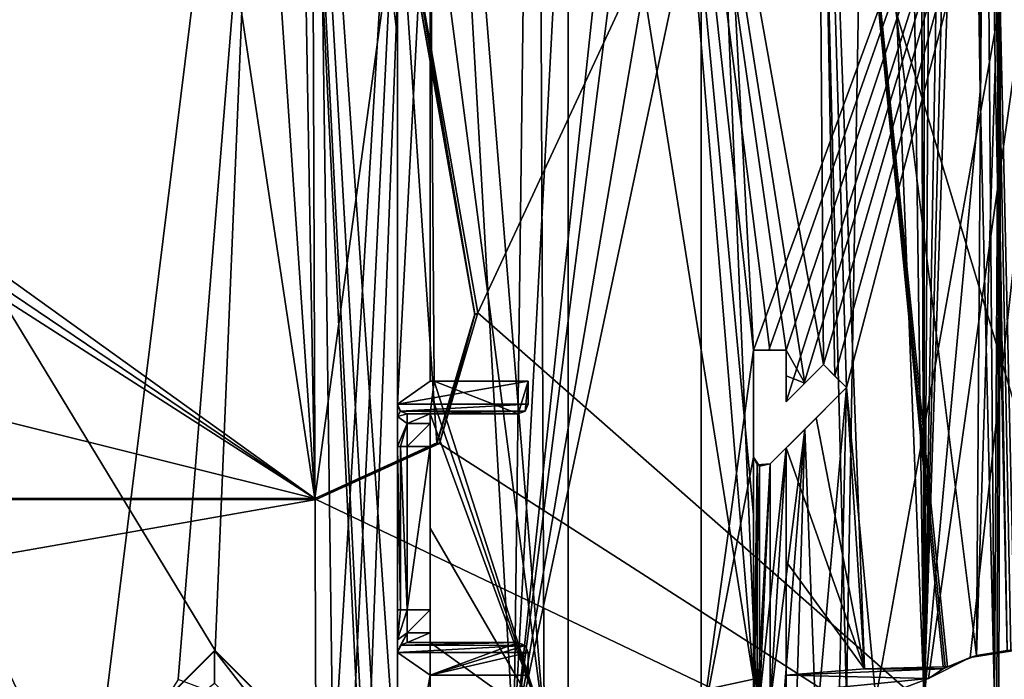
# Model space of a CAD drawing. Extents: x -250 to 250, y -430 to 356.
# Tile 507 of 656: x 192 to 222, y -417 to -397. Entities that reach past the tile are written whole.
import ezdxf

# ---------------------------------------------------------------- set-up
doc = ezdxf.new("R2010")
doc.units = 0
doc.header["$LTSCALE"] = 26.699852
for name, color, linetype in [('4406', 7, 'CONTINUOUS'), ('4411', 7, 'CONTINUOUS'), ('4413', 7, 'CONTINUOUS'), ('4426', 7, 'CONTINUOUS'), ('4433', 7, 'CONTINUOUS'), ('4440', 7, 'CONTINUOUS'), ('4480', 7, 'CONTINUOUS'), ('4503', 7, 'CONTINUOUS'), ('4504', 7, 'CONTINUOUS'), ('4519', 7, 'CONTINUOUS'), ('4524', 7, 'CONTINUOUS'), ('4533', 7, 'CONTINUOUS'), ('4534', 7, 'CONTINUOUS'), ('4540', 7, 'CONTINUOUS'), ('4542', 7, 'CONTINUOUS'), ('4548', 7, 'CONTINUOUS'), ('4551', 7, 'CONTINUOUS'), ('4552', 7, 'CONTINUOUS'), ('4559', 7, 'CONTINUOUS'), ('4567', 7, 'CONTINUOUS'), ('4590', 7, 'CONTINUOUS'), ('4606', 7, 'CONTINUOUS'), ('4608', 7, 'CONTINUOUS'), ('4611', 7, 'CONTINUOUS'), ('4627', 7, 'CONTINUOUS'), ('4644', 7, 'CONTINUOUS'), ('4657', 7, 'CONTINUOUS'), ('4671', 7, 'CONTINUOUS'), ('4675', 7, 'CONTINUOUS'), ('4677', 7, 'CONTINUOUS'), ('4687', 7, 'CONTINUOUS'), ('4700', 7, 'CONTINUOUS'), ('4717', 7, 'CONTINUOUS'), ('4730', 7, 'CONTINUOUS'), ('4763', 7, 'CONTINUOUS'), ('4764', 7, 'CONTINUOUS'), ('4790', 7, 'CONTINUOUS'), ('4797', 7, 'CONTINUOUS'), ('4798', 7, 'CONTINUOUS'), ('4800', 7, 'CONTINUOUS'), ('4844', 7, 'CONTINUOUS'), ('4857', 7, 'CONTINUOUS'), ('4864', 7, 'CONTINUOUS'), ('4880', 7, 'CONTINUOUS'), ('4883', 7, 'CONTINUOUS'), ('4900', 7, 'CONTINUOUS'), ('4905', 7, 'CONTINUOUS'), ('4935', 7, 'CONTINUOUS'), ('4958', 7, 'CONTINUOUS'), ('4985', 7, 'CONTINUOUS'), ('5006', 7, 'CONTINUOUS'), ('5037', 7, 'CONTINUOUS'), ('5043', 7, 'CONTINUOUS'), ('5045', 7, 'CONTINUOUS'), ('5047', 7, 'CONTINUOUS'), ('5094', 7, 'CONTINUOUS')]:
    doc.layers.add(name, color=color, linetype=linetype)

msp = doc.modelspace()

# ---------------------------------------------------------------- linework, layer by layer
at = {"layer": '4406', "color": 7, "linetype": 'CONTINUOUS'}
for points in [[(203.1, -389.316, -7.058), (203.1, -408.658, -5.025), (204.1, -389.316, -7.058), (203.1, -389.316, -7.058)], [(204.1, -389.316, -7.058), (203.1, -408.658, -5.025), (204.1, -407.958, -5.099), (204.1, -389.316, -7.058)], [(204.1, -407.958, -5.099), (203.1, -408.658, -5.025), (207.1, -407.958, -5.099), (204.1, -407.958, -5.099)], [(207.1, -407.958, -5.099), (203.1, -408.658, -5.025), (207.1, -408.658, -5.025), (207.1, -407.958, -5.099)], [(203.1, -408.658, -5.025), (203.186, -408.868, -5.003), (207.1, -408.658, -5.025), (203.1, -408.658, -5.025)], [(207.1, -408.658, -5.025), (203.186, -408.868, -5.003), (207.01, -408.872, -5.003), (207.1, -408.658, -5.025)], [(203.186, -408.868, -5.003), (203.4, -408.958, -4.994), (207.01, -408.872, -5.003), (203.186, -408.868, -5.003)], [(203.4, -408.958, -4.994), (206.8, -408.958, -4.994), (207.01, -408.872, -5.003), (203.4, -408.958, -4.994)]]:
    msp.add_3dface(points, dxfattribs=at)
at = {"layer": '4411', "color": 7, "linetype": 'CONTINUOUS'}
for points in [[(204.1, -415.958, -7.422), (203.4, -415.958, -4.258), (206.8, -415.958, -10.555), (204.1, -415.958, -7.422)], [(203.4, -415.958, -7.422), (203.4, -415.958, -4.258), (204.1, -415.958, -7.422), (203.4, -415.958, -7.422)], [(203.4, -415.958, -4.258), (206.8, -415.958, -4.258), (206.8, -415.958, -10.555), (203.4, -415.958, -4.258)], [(204.1, -415.958, -10.555), (204.1, -415.958, -7.422), (206.8, -415.958, -10.555), (204.1, -415.958, -10.555)]]:
    msp.add_3dface(points, dxfattribs=at)
at = {"layer": '4413', "color": 7, "linetype": 'CONTINUOUS'}
for points in [[(168.559, -368.512, -5.02), (193, -420.7, -9.32), (197.514, -416.2, -9.693), (168.559, -368.512, -5.02)], [(199.5, -368.7, -8.831), (168.559, -368.512, -5.02), (197.514, -416.2, -9.693), (199.5, -368.7, -8.831)], [(177.705, -420.514, -8.161), (193, -420.7, -9.32), (168.559, -368.512, -5.02), (177.705, -420.514, -8.161)], [(202, -420.7, -10.364), (199.5, -368.7, -8.831), (197.514, -416.2, -9.693), (202, -420.7, -10.364)], [(203.1, -420.654, -10.509), (199.5, -368.7, -8.831), (202.526, -421.188, -10.444), (203.1, -420.654, -10.509)], [(203.1, -397.423, -10.044), (203.1, -374.2, -9.591), (199.5, -368.7, -8.831), (203.1, -397.423, -10.044)], [(203.1, -420.654, -10.509), (203.1, -397.423, -10.044), (199.5, -368.7, -8.831), (203.1, -420.654, -10.509)], [(202.526, -421.188, -10.444), (199.5, -368.7, -8.831), (202.164, -421.65, -10.406), (202.526, -421.188, -10.444)], [(202.164, -421.65, -10.406), (199.5, -368.7, -8.831), (202, -420.7, -10.364), (202.164, -421.65, -10.406)]]:
    msp.add_3dface(points, dxfattribs=at)
at = {"layer": '4426', "color": 7, "linetype": 'CONTINUOUS'}
for points in [[(203.1, -408.658, -7.422), (203.1, -409.038, -8.341), (203.188, -408.87, -7.422), (203.1, -408.658, -7.422)], [(203.1, -409.038, -8.341), (203.4, -408.958, -7.422), (203.188, -408.87, -7.422), (203.1, -409.038, -8.341)], [(203.4, -408.958, -7.422), (203.1, -409.038, -8.341), (203.4, -409.251, -8.129), (203.4, -408.958, -7.422)], [(203.1, -409.038, -8.341), (203.1, -409.958, -8.722), (203.4, -409.251, -8.129), (203.1, -409.038, -8.341)], [(203.1, -409.958, -8.722), (203.188, -409.958, -8.51), (203.4, -409.251, -8.129), (203.1, -409.958, -8.722)], [(203.188, -409.958, -8.51), (203.4, -409.958, -8.422), (203.4, -409.251, -8.129), (203.188, -409.958, -8.51)]]:
    msp.add_3dface(points, dxfattribs=at)
at = {"layer": '4433', "color": 7, "linetype": 'CONTINUOUS'}
for points in [[(222, -416.2, -13.675), (221.117, -377.09, -13.451), (221.887, -416.201, -13.65), (222, -416.2, -13.675)], [(225, -416.2, -14), (221.117, -377.09, -13.451), (222, -416.2, -13.675), (225, -416.2, -14)], [(221.117, -377.09, -13.451), (228.5, -411.7, -13.555), (228.5, -392.2, -13.555), (221.117, -377.09, -13.451)], [(221.117, -377.09, -13.451), (228, -416.2, -13.675), (228.5, -411.7, -13.555), (221.117, -377.09, -13.451)], [(228, -416.2, -13.675), (221.117, -377.09, -13.451), (225, -416.2, -14), (228, -416.2, -13.675)], [(221.117, -377.09, -13.451), (221.774, -416.206, -13.623), (221.887, -416.201, -13.65), (221.117, -377.09, -13.451)], [(221.117, -377.09, -13.451), (221.407, -398.362, -13.531), (221.774, -416.206, -13.623), (221.117, -377.09, -13.451)]]:
    msp.add_3dface(points, dxfattribs=at)
at = {"layer": '4440', "color": 7, "linetype": 'CONTINUOUS'}
for points in [[(225, -418.6, 12.6), (225, -376.636, 12.6), (212.4, -376.856, 0), (225, -418.6, 12.6)], [(225, -418.6, 12.6), (212.4, -376.856, 0), (214.134, -418.6, 6.379), (225, -418.6, 12.6)], [(212.4, -376.856, 0), (225, -377.076, -12.6), (214, -407, -6.145), (212.4, -376.856, 0)], [(212.401, -418.6, 0.134), (212.4, -376.856, 0), (214, -407, -6.145), (212.401, -418.6, 0.134)], [(214.134, -418.6, 6.379), (212.4, -376.856, 0), (212.401, -418.6, 0.134), (214.134, -418.6, 6.379)], [(214, -407, -6.145), (225, -377.076, -12.6), (214.473, -407, -6.923), (214, -407, -6.145)], [(214.473, -407, -6.923), (225, -377.076, -12.6), (215, -407, -7.666), (214.473, -407, -6.923)], [(215, -408.586, -7.666), (225, -377.076, -12.6), (215.544, -408.042, -8.327), (215, -408.586, -7.666)], [(215, -407, -7.666), (225, -377.076, -12.6), (215, -408.586, -7.666), (215, -407, -7.666)], [(215.544, -408.042, -8.327), (225, -377.076, -12.6), (216.143, -407.442, -8.962), (215.544, -408.042, -8.327)], [(216.143, -407.442, -8.962), (225, -377.076, -12.6), (216.489, -407.789, -9.291), (216.143, -407.442, -8.962)], [(225, -377.076, -12.6), (216.85, -408.15, -9.61), (216.489, -407.789, -9.291), (225, -377.076, -12.6)], [(225, -377.076, -12.6), (217.749, -417.672, -10.304), (216.85, -408.15, -9.61), (225, -377.076, -12.6)], [(217.749, -417.672, -10.304), (225, -377.076, -12.6), (219.361, -417.055, -11.268), (217.749, -417.672, -10.304)], [(219.361, -417.055, -11.268), (225, -377.076, -12.6), (220.633, -416.413, -11.819), (219.361, -417.055, -11.268)], [(225, -377.076, -12.6), (222, -416.2, -12.238), (220.633, -416.413, -11.819), (225, -377.076, -12.6)], [(214, -410.276, -6.145), (212.401, -418.6, 0.134), (214, -407, -6.145), (214, -410.276, -6.145)], [(216.85, -408.15, -9.61), (215.926, -418.6, -8.742), (215.571, -409.429, -8.357), (216.85, -408.15, -9.61)], [(216.603, -418.6, -9.394), (215.926, -418.6, -8.742), (216.85, -408.15, -9.61), (216.603, -418.6, -9.394)], [(217.749, -417.672, -10.304), (216.603, -418.6, -9.394), (216.85, -408.15, -9.61), (217.749, -417.672, -10.304)], [(215.571, -409.429, -8.357), (214.512, -417.812, -6.983), (214.512, -410.488, -6.983), (215.571, -409.429, -8.357)], [(214.891, -418.191, -7.521), (214.512, -417.812, -6.983), (215.571, -409.429, -8.357), (214.891, -418.191, -7.521)], [(215.3, -418.6, -8.042), (214.891, -418.191, -7.521), (215.571, -409.429, -8.357), (215.3, -418.6, -8.042)], [(215.926, -418.6, -8.742), (215.3, -418.6, -8.042), (215.571, -409.429, -8.357), (215.926, -418.6, -8.742)], [(214, -418.024, -6.145), (212.401, -418.6, 0.134), (214, -410.276, -6.145), (214, -418.024, -6.145)], [(214.114, -410.511, -6.345), (214, -418.024, -6.145), (214, -410.276, -6.145), (214.114, -410.511, -6.345)], [(214.114, -417.789, -6.345), (214, -418.024, -6.145), (214.114, -410.511, -6.345), (214.114, -417.789, -6.345)], [(214.512, -410.488, -6.983), (214.114, -417.789, -6.345), (214.114, -410.511, -6.345), (214.512, -410.488, -6.983)], [(214.512, -417.812, -6.983), (214.114, -417.789, -6.345), (214.512, -410.488, -6.983), (214.512, -417.812, -6.983)]]:
    msp.add_3dface(points, dxfattribs=at)
at = {"layer": '4480', "color": 7, "linetype": 'CONTINUOUS'}
for points in [[(219.814, -416.7, -13.231), (219.876, -416.7, -13.221), (219.876, -416.7, -13.244), (219.814, -416.7, -13.231)], [(219.938, -416.7, -13.21), (219.876, -416.7, -13.244), (219.876, -416.7, -13.221), (219.938, -416.7, -13.21)], [(219.938, -416.7, -13.256), (219.876, -416.7, -13.244), (219.938, -416.7, -13.21), (219.938, -416.7, -13.256)], [(219.938, -416.7, -13.256), (219.938, -416.7, -13.21), (219.938, -416.7, -13.233), (219.938, -416.7, -13.256)]]:
    msp.add_3dface(points, dxfattribs=at)
at = {"layer": '4503', "color": 7, "linetype": 'CONTINUOUS'}
for points in [[(203.4, -414.958, -8.422), (203.4, -415.665, -8.129), (204.1, -414.958, -8.422), (203.4, -414.958, -8.422)], [(203.4, -415.665, -8.129), (204.1, -415.665, -8.129), (204.1, -414.958, -8.422), (203.4, -415.665, -8.129)], [(203.4, -415.958, -7.422), (204.1, -415.958, -7.422), (204.1, -415.665, -8.129), (203.4, -415.958, -7.422)], [(203.4, -415.665, -8.129), (203.4, -415.958, -7.422), (204.1, -415.665, -8.129), (203.4, -415.665, -8.129)]]:
    msp.add_3dface(points, dxfattribs=at)
at = {"layer": '4504', "color": 7, "linetype": 'CONTINUOUS'}
for points in [[(206.8, -408.958, -10.421), (204.1, -408.958, -10.421), (204.226, -407.958, -10.421), (206.8, -408.958, -10.421)], [(204.226, -407.958, -10.421), (204.1, -408.958, -10.421), (204.16, -408.458, -10.421), (204.226, -407.958, -10.421)], [(206.8, -408.958, -10.421), (204.226, -407.958, -10.421), (207.1, -407.958, -10.421), (206.8, -408.958, -10.421)], [(206.8, -408.958, -10.421), (207.1, -407.958, -10.421), (207.012, -408.87, -10.421), (206.8, -408.958, -10.421)], [(207.012, -408.87, -10.421), (207.1, -407.958, -10.421), (207.1, -408.658, -10.421), (207.012, -408.87, -10.421)]]:
    msp.add_3dface(points, dxfattribs=at)
at = {"layer": '4519', "color": 7, "linetype": 'CONTINUOUS'}
for points in [[(217.401, -416.765, -12.767), (215, -416.959, -12.327), (219.813, -416.767, -12.33), (217.401, -416.765, -12.767)], [(215, -416.959, -12.327), (219.361, -417.055, -11.268), (219.813, -416.767, -12.33), (215, -416.959, -12.327)], [(219.361, -417.055, -11.268), (215, -416.959, -12.327), (215, -417.49, -11.089), (219.361, -417.055, -11.268)], [(219.814, -416.7, -13.231), (217.401, -416.765, -12.767), (219.876, -416.7, -13.221), (219.814, -416.7, -13.231)], [(219.876, -416.7, -13.221), (217.401, -416.765, -12.767), (219.938, -416.7, -13.21), (219.876, -416.7, -13.221)], [(219.938, -416.7, -13.21), (217.401, -416.765, -12.767), (219.813, -416.767, -12.33), (219.938, -416.7, -13.21)], [(217.749, -417.672, -10.304), (219.361, -417.055, -11.268), (215, -417.49, -11.089), (217.749, -417.672, -10.304)]]:
    msp.add_3dface(points, dxfattribs=at)
at = {"layer": '4524', "color": 7, "linetype": 'CONTINUOUS'}
for points in [[(220.829, -416.355, -13.432), (219.938, -416.7, -13.256), (220.633, -416.413, -11.819), (220.829, -416.355, -13.432)], [(222, -416.2, -12.238), (220.829, -416.355, -13.432), (220.633, -416.413, -11.819), (222, -416.2, -12.238)], [(221.774, -416.206, -13.623), (220.829, -416.355, -13.432), (222, -416.2, -12.238), (221.774, -416.206, -13.623)], [(219.361, -417.055, -11.268), (220.633, -416.413, -11.819), (219.813, -416.767, -12.33), (219.361, -417.055, -11.268)], [(220.633, -416.413, -11.819), (219.938, -416.7, -13.21), (219.813, -416.767, -12.33), (220.633, -416.413, -11.819)], [(219.938, -416.7, -13.21), (220.633, -416.413, -11.819), (219.938, -416.7, -13.233), (219.938, -416.7, -13.21)], [(220.633, -416.413, -11.819), (219.938, -416.7, -13.256), (219.938, -416.7, -13.233), (220.633, -416.413, -11.819)]]:
    msp.add_3dface(points, dxfattribs=at)
at = {"layer": '4533', "color": 7, "linetype": 'CONTINUOUS'}
msp.add_3dface([(214, -417.078, -12.151), (207.588, -418.466, -11.115), (214, -419.798, -8.978), (214, -417.078, -12.151)], dxfattribs=at)
at = {"layer": '4534', "color": 7, "linetype": 'CONTINUOUS'}
for points in [[(214.512, -417.812, -10), (215, -410, -10), (214.185, -417.747, -10), (214.512, -417.812, -10)], [(215, -410, -10), (214.512, -410.488, -10), (214.185, -417.747, -10), (215, -410, -10)], [(215, -418.282, -10), (215, -410, -10), (214.512, -417.812, -10), (215, -418.282, -10)], [(214, -410.276, -10), (214, -418.024, -10), (214.185, -410.553, -10), (214, -410.276, -10)], [(214.185, -410.553, -10), (214, -418.024, -10), (214.185, -417.747, -10), (214.185, -410.553, -10)], [(214.512, -410.488, -10), (214.185, -410.553, -10), (214.185, -417.747, -10), (214.512, -410.488, -10)]]:
    msp.add_3dface(points, dxfattribs=at)
at = {"layer": '4540', "color": 7, "linetype": 'CONTINUOUS'}
for points in [[(220.939, -399.085, -15.476), (220.596, -376.3, -15.382), (221.045, -375.992, -15.504), (220.939, -399.085, -15.476)], [(221.384, -417.7, -15.586), (220.939, -399.085, -15.476), (221.045, -375.992, -15.504), (221.384, -417.7, -15.586)], [(221.617, -376.1, -15.638), (221.384, -417.7, -15.586), (221.045, -375.992, -15.504), (221.617, -376.1, -15.638)], [(221.384, -417.7, -15.586), (221.617, -376.1, -15.638), (221.45, -417.7, -15.601), (221.384, -417.7, -15.586)], [(221.617, -376.1, -15.638), (221.516, -417.7, -15.616), (221.45, -417.7, -15.601), (221.617, -376.1, -15.638)], [(223.117, -418.102, -15.889), (221.516, -417.7, -15.616), (221.617, -376.1, -15.638), (223.117, -418.102, -15.889)], [(225.001, -376.1, -16), (223.117, -418.102, -15.889), (221.617, -376.1, -15.638), (225.001, -376.1, -16)]]:
    msp.add_3dface(points, dxfattribs=at)
at = {"layer": '4542', "color": 7, "linetype": 'CONTINUOUS'}
for points in [[(204.1, -407.958, -10.402), (204.1, -407.958, -5.099), (207.1, -407.958, -10.421), (204.1, -407.958, -10.402)], [(204.1, -407.958, -5.099), (207.1, -407.958, -5.099), (207.1, -407.958, -10.421), (204.1, -407.958, -5.099)], [(204.226, -407.958, -10.421), (204.1, -407.958, -10.402), (207.1, -407.958, -10.421), (204.226, -407.958, -10.421)]]:
    msp.add_3dface(points, dxfattribs=at)
at = {"layer": '4548', "color": 7, "linetype": 'CONTINUOUS'}
for points in [[(203.1, -408.658, -5.025), (203.1, -408.658, -7.422), (203.188, -408.87, -7.422), (203.1, -408.658, -5.025)], [(203.1, -408.658, -5.025), (203.188, -408.87, -7.422), (203.186, -408.868, -5.003), (203.1, -408.658, -5.025)], [(203.186, -408.868, -5.003), (203.4, -408.958, -7.422), (203.4, -408.958, -4.994), (203.186, -408.868, -5.003)], [(203.188, -408.87, -7.422), (203.4, -408.958, -7.422), (203.186, -408.868, -5.003), (203.188, -408.87, -7.422)]]:
    msp.add_3dface(points, dxfattribs=at)
at = {"layer": '4551', "color": 7, "linetype": 'CONTINUOUS'}
for points in [[(204.1, -416.958, -10.555), (206.8, -415.958, -10.555), (207.012, -416.046, -10.555), (204.1, -416.958, -10.555)], [(204.1, -416.958, -10.555), (204.1, -415.958, -10.555), (206.8, -415.958, -10.555), (204.1, -416.958, -10.555)], [(207.1, -416.258, -10.555), (204.1, -416.958, -10.555), (207.012, -416.046, -10.555), (207.1, -416.258, -10.555)], [(207.1, -416.958, -10.555), (204.1, -416.958, -10.555), (207.1, -416.258, -10.555), (207.1, -416.958, -10.555)]]:
    msp.add_3dface(points, dxfattribs=at)
at = {"layer": '4552', "color": 7, "linetype": 'CONTINUOUS'}
for points in [[(197.5, -416.2, -5), (193, -420.7, -9.32), (193, -420.7, -5), (197.5, -416.2, -5)], [(197.514, -416.2, -9.693), (193, -420.7, -9.32), (197.5, -416.2, -5), (197.514, -416.2, -9.693)], [(202, -420.7, -5), (197.514, -416.2, -9.693), (197.5, -416.2, -5), (202, -420.7, -5)], [(202, -420.7, -10.364), (197.514, -416.2, -9.693), (202, -420.7, -5), (202, -420.7, -10.364)]]:
    msp.add_3dface(points, dxfattribs=at)
at = {"layer": '4559', "color": 7, "linetype": 'CONTINUOUS'}
for points in [[(203.1, -409.958, -8.722), (203.1, -414.958, -8.722), (203.188, -414.958, -8.51), (203.1, -409.958, -8.722)], [(203.1, -409.958, -8.722), (203.188, -414.958, -8.51), (203.188, -409.958, -8.51), (203.1, -409.958, -8.722)], [(203.188, -414.958, -8.51), (203.4, -414.958, -8.422), (203.188, -409.958, -8.51), (203.188, -414.958, -8.51)], [(203.188, -409.958, -8.51), (203.4, -414.958, -8.422), (203.4, -409.958, -8.422), (203.188, -409.958, -8.51)]]:
    msp.add_3dface(points, dxfattribs=at)
at = {"layer": '4567', "color": 7, "linetype": 'CONTINUOUS'}
for points in [[(214.5, -407, -12.154), (214, -407, -12.061), (215, -407, -7.666), (214.5, -407, -12.154)], [(214, -407, -12.061), (214, -407, -6.145), (214.473, -407, -6.923), (214, -407, -12.061)], [(214, -407, -12.061), (214.473, -407, -6.923), (215, -407, -7.666), (214, -407, -12.061)], [(215, -407, -12.249), (214.5, -407, -12.154), (215, -407, -7.666), (215, -407, -12.249)]]:
    msp.add_3dface(points, dxfattribs=at)
at = {"layer": '4590', "color": 7, "linetype": 'CONTINUOUS'}
for points in [[(207.314, -367.144, -12.329), (206.659, -419.108, -13.008), (203.995, -372.44, -11.759), (207.314, -367.144, -12.329)], [(206.659, -419.108, -13.008), (209.427, -367.099, -12.771), (211.54, -373.595, -13.294), (206.659, -419.108, -13.008)], [(209.427, -367.099, -12.771), (206.659, -419.108, -13.008), (207.314, -367.144, -12.329), (209.427, -367.099, -12.771)], [(200.421, -367.317, -10.997), (171.94, -420.133, -9.913), (169.302, -368.374, -7.074), (200.421, -367.317, -10.997)], [(193.739, -421.236, -11.423), (171.94, -420.133, -9.913), (200.421, -367.317, -10.997), (193.739, -421.236, -11.423)], [(196.381, -417.09, -11.597), (193.739, -421.236, -11.423), (200.421, -367.317, -10.997), (196.381, -417.09, -11.597)], [(200.595, -418.669, -12.154), (196.381, -417.09, -11.597), (200.421, -367.317, -10.997), (200.595, -418.669, -12.154)], [(201.133, -420.065, -12.254), (200.595, -418.669, -12.154), (200.421, -367.317, -10.997), (201.133, -420.065, -12.254)], [(203.995, -372.44, -11.759), (201.133, -420.065, -12.254), (200.421, -367.317, -10.997), (203.995, -372.44, -11.759)], [(219.23, -367.846, -15.037), (219.231, -417.697, -15.158), (219.077, -371.108, -15.005), (219.23, -367.846, -15.037)], [(219.523, -368.65, -15.111), (219.231, -417.697, -15.158), (219.23, -367.846, -15.037), (219.523, -368.65, -15.111)], [(219.929, -376.3, -15.22), (219.231, -417.697, -15.158), (219.523, -368.65, -15.111), (219.929, -376.3, -15.22)], [(219.077, -371.108, -15.005), (219.231, -417.697, -15.158), (219.078, -372.865, -15.009), (219.077, -371.108, -15.005)], [(201.604, -421.595, -12.349), (201.133, -420.065, -12.254), (203.995, -372.44, -11.759), (201.604, -421.595, -12.349)], [(202.126, -421.617, -12.418), (201.604, -421.595, -12.349), (203.995, -372.44, -11.759), (202.126, -421.617, -12.418)], [(206.659, -419.108, -13.008), (202.126, -421.617, -12.418), (203.995, -372.44, -11.759), (206.659, -419.108, -13.008)], [(219.078, -372.865, -15.009), (219.231, -417.697, -15.158), (219.079, -374.599, -15.013), (219.078, -372.865, -15.009)], [(212.258, -375.354, -13.465), (206.659, -419.108, -13.008), (211.54, -373.595, -13.294), (212.258, -375.354, -13.465)], [(219.079, -374.599, -15.013), (219.231, -417.697, -15.158), (218.648, -375.648, -14.912), (219.079, -374.599, -15.013)], [(214.019, -376.096, -13.855), (206.659, -419.108, -13.008), (212.258, -375.354, -13.465), (214.019, -376.096, -13.855)], [(218.648, -375.648, -14.912), (219.231, -417.697, -15.158), (217.569, -376.098, -14.66), (218.648, -375.648, -14.912)], [(215.796, -376.097, -14.252), (206.659, -419.108, -13.008), (214.019, -376.096, -13.855), (215.796, -376.097, -14.252)], [(216.852, -417.694, -14.705), (206.659, -419.108, -13.008), (215.796, -376.097, -14.252), (216.852, -417.694, -14.705)], [(217.569, -376.098, -14.66), (216.852, -417.694, -14.705), (215.796, -376.097, -14.252), (217.569, -376.098, -14.66)], [(219.231, -417.697, -15.158), (216.852, -417.694, -14.705), (217.569, -376.098, -14.66), (219.231, -417.697, -15.158)], [(220.939, -399.085, -15.476), (219.231, -417.697, -15.158), (220.596, -376.3, -15.382), (220.939, -399.085, -15.476)], [(220.596, -376.3, -15.382), (219.231, -417.697, -15.158), (220.263, -376.3, -15.301), (220.596, -376.3, -15.382)], [(220.263, -376.3, -15.301), (219.231, -417.697, -15.158), (219.929, -376.3, -15.22), (220.263, -376.3, -15.301)], [(221.384, -417.7, -15.586), (219.231, -417.697, -15.158), (220.939, -399.085, -15.476), (221.384, -417.7, -15.586)]]:
    msp.add_3dface(points, dxfattribs=at)
at = {"layer": '4606', "color": 7, "linetype": 'CONTINUOUS'}
for points in [[(216.85, -408.15, -9.61), (215.571, -409.429, -8.357), (214.512, -410.488, -10), (216.85, -408.15, -9.61)], [(216.85, -408.15, -9.61), (214.512, -410.488, -10), (215, -410, -10), (216.85, -408.15, -9.61)], [(215, -410, -12.272), (215.926, -409.074, -12.44), (216.85, -408.15, -9.61), (215, -410, -12.272)], [(215, -410, -12.272), (216.85, -408.15, -9.61), (215, -410, -10), (215, -410, -12.272)], [(215.926, -409.074, -12.44), (216.85, -408.15, -12.613), (216.85, -408.15, -9.61), (215.926, -409.074, -12.44)], [(215.571, -409.429, -8.357), (214.512, -410.488, -6.983), (214.512, -410.488, -10), (215.571, -409.429, -8.357)]]:
    msp.add_3dface(points, dxfattribs=at)
at = {"layer": '4608', "color": 7, "linetype": 'CONTINUOUS'}
for points in [[(197.5, -416.2, -5), (193, -420.7, -5), (197.5, -417.2, -5), (197.5, -416.2, -5)], [(202, -420.7, -5), (197.5, -416.2, -5), (201, -420.7, -5), (202, -420.7, -5)], [(201, -420.7, -5), (197.5, -416.2, -5), (197.5, -417.2, -5), (201, -420.7, -5)]]:
    msp.add_3dface(points, dxfattribs=at)
at = {"layer": '4611', "color": 7, "linetype": 'CONTINUOUS'}
for points in [[(203.4, -409.958, -8.422), (203.4, -414.958, -8.422), (204.1, -409.958, -8.422), (203.4, -409.958, -8.422)], [(203.4, -414.958, -8.422), (204.1, -414.958, -8.422), (204.1, -409.958, -8.422), (203.4, -414.958, -8.422)]]:
    msp.add_3dface(points, dxfattribs=at)
at = {"layer": '4627', "color": 7, "linetype": 'CONTINUOUS'}
for points in [[(206.8, -415.958, -10.555), (207.014, -416.048, -4.249), (207.012, -416.046, -10.555), (206.8, -415.958, -10.555)], [(206.8, -415.958, -4.258), (207.014, -416.048, -4.249), (206.8, -415.958, -10.555), (206.8, -415.958, -4.258)], [(207.1, -416.258, -4.227), (207.1, -416.258, -10.555), (207.012, -416.046, -10.555), (207.1, -416.258, -4.227)], [(207.014, -416.048, -4.249), (207.1, -416.258, -4.227), (207.012, -416.046, -10.555), (207.014, -416.048, -4.249)]]:
    msp.add_3dface(points, dxfattribs=at)
at = {"layer": '4644', "color": 7, "linetype": 'CONTINUOUS'}
for points in [[(214, -410.276, -6.145), (214, -407, -6.145), (214, -410.276, -10), (214, -410.276, -6.145)], [(214, -407, -6.145), (214, -412.042, -12.105), (214, -410.276, -10), (214, -407, -6.145)], [(214, -407, -12.061), (214, -412.042, -12.105), (214, -407, -6.145), (214, -407, -12.061)], [(214, -410.276, -10), (214, -417.078, -12.151), (214, -418.024, -10), (214, -410.276, -10)], [(214, -412.042, -12.105), (214, -417.078, -12.151), (214, -410.276, -10), (214, -412.042, -12.105)], [(214, -418.024, -10), (214, -417.078, -12.151), (214, -419.798, -8.978), (214, -418.024, -10)]]:
    msp.add_3dface(points, dxfattribs=at)
at = {"layer": '4657', "color": 7, "linetype": 'CONTINUOUS'}
for points in [[(216.497, -407.796, -12.542), (216.143, -407.442, -12.472), (216.85, -408.15, -9.61), (216.497, -407.796, -12.542)], [(216.85, -408.15, -9.61), (216.143, -407.442, -12.472), (216.489, -407.789, -9.291), (216.85, -408.15, -9.61)], [(216.143, -407.442, -12.472), (216.143, -407.442, -8.962), (216.489, -407.789, -9.291), (216.143, -407.442, -12.472)], [(216.85, -408.15, -12.613), (216.497, -407.796, -12.542), (216.85, -408.15, -9.61), (216.85, -408.15, -12.613)]]:
    msp.add_3dface(points, dxfattribs=at)
at = {"layer": '4671', "color": 7, "linetype": 'CONTINUOUS'}
for points in [[(215, -408.586, -12.261), (215, -407.793, -12.255), (215, -407, -7.666), (215, -408.586, -12.261)], [(215, -408.586, -12.261), (215, -407, -7.666), (215, -408.586, -7.666), (215, -408.586, -12.261)], [(215, -407.793, -12.255), (215, -407, -12.249), (215, -407, -7.666), (215, -407.793, -12.255)]]:
    msp.add_3dface(points, dxfattribs=at)
at = {"layer": '4675', "color": 7, "linetype": 'CONTINUOUS'}
for points in [[(215, -418.282, -10), (215, -410, -12.272), (215, -410, -10), (215, -418.282, -10)], [(215, -413.481, -12.299), (215, -410, -12.272), (215, -418.282, -10), (215, -413.481, -12.299)], [(215, -413.481, -12.299), (215, -418.282, -10), (215, -417.49, -11.089), (215, -413.481, -12.299)], [(215, -416.959, -12.327), (215, -413.481, -12.299), (215, -417.49, -11.089), (215, -416.959, -12.327)]]:
    msp.add_3dface(points, dxfattribs=at)
at = {"layer": '4677', "color": 7, "linetype": 'CONTINUOUS'}
for points in [[(206.8, -408.958, -4.994), (203.4, -408.958, -7.422), (204.1, -408.958, -7.422), (206.8, -408.958, -4.994)], [(203.4, -408.958, -4.994), (203.4, -408.958, -7.422), (206.8, -408.958, -4.994), (203.4, -408.958, -4.994)], [(206.8, -408.958, -10.421), (206.8, -408.958, -4.994), (204.1, -408.958, -7.422), (206.8, -408.958, -10.421)], [(204.1, -408.958, -10.421), (206.8, -408.958, -10.421), (204.1, -408.958, -7.422), (204.1, -408.958, -10.421)]]:
    msp.add_3dface(points, dxfattribs=at)
at = {"layer": '4687', "color": 7, "linetype": 'CONTINUOUS'}
for points in [[(207.1, -407.958, -10.421), (207.1, -407.958, -5.099), (207.1, -408.658, -10.421), (207.1, -407.958, -10.421)], [(207.1, -407.958, -5.099), (207.1, -408.658, -5.025), (207.1, -408.658, -10.421), (207.1, -407.958, -5.099)]]:
    msp.add_3dface(points, dxfattribs=at)
at = {"layer": '4700', "color": 7, "linetype": 'CONTINUOUS'}
for points in [[(203.1, -374.2, -9.591), (203.1, -397.423, -10.044), (203.1, -389.316, -7.058), (203.1, -374.2, -9.591)], [(203.1, -389.316, -7.058), (203.1, -397.423, -10.044), (203.1, -408.658, -7.422), (203.1, -389.316, -7.058)], [(203.1, -408.658, -5.025), (203.1, -389.316, -7.058), (203.1, -408.658, -7.422), (203.1, -408.658, -5.025)], [(203.1, -408.658, -7.422), (203.1, -397.423, -10.044), (203.1, -409.038, -8.341), (203.1, -408.658, -7.422)], [(203.1, -397.423, -10.044), (203.1, -420.654, -10.509), (203.1, -409.958, -8.722), (203.1, -397.423, -10.044)], [(203.1, -409.038, -8.341), (203.1, -397.423, -10.044), (203.1, -409.958, -8.722), (203.1, -409.038, -8.341)], [(203.1, -409.958, -8.722), (203.1, -420.654, -10.509), (203.1, -414.958, -8.722), (203.1, -409.958, -8.722)], [(203.1, -414.958, -8.722), (203.1, -420.654, -10.509), (203.1, -415.877, -8.342), (203.1, -414.958, -8.722)], [(203.1, -415.877, -8.342), (203.1, -420.654, -10.509), (203.1, -416.258, -7.422), (203.1, -415.877, -8.342)], [(203.1, -416.258, -7.422), (203.1, -420.654, -10.509), (203.1, -416.258, -4.227), (203.1, -416.258, -7.422)], [(203.1, -422.7, -10.148), (203.1, -422.7, -3.549), (203.1, -416.258, -4.227), (203.1, -422.7, -10.148)], [(203.1, -421.66, -10.24), (203.1, -422.7, -10.148), (203.1, -416.258, -4.227), (203.1, -421.66, -10.24)], [(203.1, -420.654, -10.509), (203.1, -421.66, -10.24), (203.1, -416.258, -4.227), (203.1, -420.654, -10.509)]]:
    msp.add_3dface(points, dxfattribs=at)
at = {"layer": '4717', "color": 7, "linetype": 'CONTINUOUS'}
for points in [[(215, -408.586, -12.261), (215.544, -408.042, -8.327), (216.143, -407.442, -8.962), (215, -408.586, -12.261)], [(215.572, -408.014, -12.365), (215, -408.586, -12.261), (216.143, -407.442, -8.962), (215.572, -408.014, -12.365)], [(216.143, -407.442, -12.472), (215.572, -408.014, -12.365), (216.143, -407.442, -8.962), (216.143, -407.442, -12.472)], [(215, -408.586, -12.261), (215, -408.586, -7.666), (215.544, -408.042, -8.327), (215, -408.586, -12.261)]]:
    msp.add_3dface(points, dxfattribs=at)
at = {"layer": '4730', "color": 7, "linetype": 'CONTINUOUS'}
for points in [[(204.1, -415.958, -10.555), (204.1, -416.958, -10.555), (204.1, -417.964, -10.594), (204.1, -415.958, -10.555)], [(204.1, -422.7, -3.549), (204.1, -422.7, -9.971), (204.1, -416.958, -4.153), (204.1, -422.7, -3.549)], [(204.1, -422.7, -9.971), (204.1, -421.295, -10.139), (204.1, -416.958, -4.153), (204.1, -422.7, -9.971)], [(204.1, -417.964, -10.594), (204.1, -416.958, -10.555), (204.1, -419.969, -10.633), (204.1, -417.964, -10.594)], [(204.1, -419.969, -10.633), (204.1, -416.958, -10.555), (204.1, -421.295, -10.139), (204.1, -419.969, -10.633)], [(204.1, -421.295, -10.139), (204.1, -416.958, -10.555), (204.1, -416.958, -4.153), (204.1, -421.295, -10.139)]]:
    msp.add_3dface(points, dxfattribs=at)
at = {"layer": '4763', "color": 7, "linetype": 'CONTINUOUS'}
for points in [[(204.1, -389.316, -7.058), (204.1, -407.958, -5.099), (204.1, -391.76, -10.097), (204.1, -389.316, -7.058)], [(204.1, -391.76, -10.097), (204.1, -407.958, -5.099), (204.1, -407.958, -10.402), (204.1, -391.76, -10.097)]]:
    msp.add_3dface(points, dxfattribs=at)
at = {"layer": '4764', "color": 7, "linetype": 'CONTINUOUS'}
for points in [[(214.114, -410.511, -6.345), (214, -410.276, -6.145), (214.185, -410.553, -10), (214.114, -410.511, -6.345)], [(214, -410.276, -6.145), (214, -410.276, -10), (214.185, -410.553, -10), (214, -410.276, -6.145)], [(214.512, -410.488, -10), (214.114, -410.511, -6.345), (214.185, -410.553, -10), (214.512, -410.488, -10)], [(214.512, -410.488, -6.983), (214.114, -410.511, -6.345), (214.512, -410.488, -10), (214.512, -410.488, -6.983)]]:
    msp.add_3dface(points, dxfattribs=at)
at = {"layer": '4790', "color": 7, "linetype": 'CONTINUOUS'}
for points in [[(204.1, -416.958, -4.153), (204.1, -416.958, -10.555), (207.1, -416.958, -4.153), (204.1, -416.958, -4.153)], [(207.1, -416.958, -4.153), (204.1, -416.958, -10.555), (207.1, -416.958, -10.555), (207.1, -416.958, -4.153)]]:
    msp.add_3dface(points, dxfattribs=at)
at = {"layer": '4797', "color": 7, "linetype": 'CONTINUOUS'}
for points in [[(207.1, -408.658, -5.025), (207.01, -408.872, -5.003), (207.1, -408.658, -10.421), (207.1, -408.658, -5.025)], [(207.01, -408.872, -5.003), (207.012, -408.87, -10.421), (207.1, -408.658, -10.421), (207.01, -408.872, -5.003)], [(207.01, -408.872, -5.003), (206.8, -408.958, -4.994), (207.012, -408.87, -10.421), (207.01, -408.872, -5.003)], [(206.8, -408.958, -4.994), (206.8, -408.958, -10.421), (207.012, -408.87, -10.421), (206.8, -408.958, -4.994)]]:
    msp.add_3dface(points, dxfattribs=at)
at = {"layer": '4798', "color": 7, "linetype": 'CONTINUOUS'}
for points in [[(204.1, -408.958, -7.422), (203.4, -409.251, -8.129), (204.1, -409.251, -8.129), (204.1, -408.958, -7.422)], [(203.4, -408.958, -7.422), (203.4, -409.251, -8.129), (204.1, -408.958, -7.422), (203.4, -408.958, -7.422)], [(203.4, -409.958, -8.422), (204.1, -409.958, -8.422), (204.1, -409.251, -8.129), (203.4, -409.958, -8.422)], [(203.4, -409.251, -8.129), (203.4, -409.958, -8.422), (204.1, -409.251, -8.129), (203.4, -409.251, -8.129)]]:
    msp.add_3dface(points, dxfattribs=at)
at = {"layer": '4800', "color": 7, "linetype": 'CONTINUOUS'}
for points in [[(207.1, -416.958, -4.153), (207.1, -416.958, -10.555), (207.1, -416.258, -4.227), (207.1, -416.958, -4.153)], [(207.1, -416.258, -4.227), (207.1, -416.958, -10.555), (207.1, -416.258, -10.555), (207.1, -416.258, -4.227)]]:
    msp.add_3dface(points, dxfattribs=at)
at = {"layer": '4844', "color": 7, "linetype": 'CONTINUOUS'}
for points in [[(207.405, -375.582, -10.429), (204.1, -375.571, -9.799), (207.588, -418.466, -11.115), (207.405, -375.582, -10.429)], [(204.1, -375.571, -9.799), (204.1, -391.76, -10.097), (207.588, -418.466, -11.115), (204.1, -375.571, -9.799)], [(210.703, -377.05, -11.111), (207.405, -375.582, -10.429), (214, -417.078, -12.151), (210.703, -377.05, -11.111)], [(214, -417.078, -12.151), (207.405, -375.582, -10.429), (207.588, -418.466, -11.115), (214, -417.078, -12.151)], [(215.92, -377.069, -12.235), (210.703, -377.05, -11.111), (216.143, -407.442, -12.472), (215.92, -377.069, -12.235)], [(216.143, -407.442, -12.472), (210.703, -377.05, -11.111), (215.572, -408.014, -12.365), (216.143, -407.442, -12.472)], [(215.572, -408.014, -12.365), (210.703, -377.05, -11.111), (215, -407, -12.249), (215.572, -408.014, -12.365)], [(215, -407, -12.249), (210.703, -377.05, -11.111), (214.5, -407, -12.154), (215, -407, -12.249)], [(214.5, -407, -12.154), (210.703, -377.05, -11.111), (214, -407, -12.061), (214.5, -407, -12.154)], [(214, -407, -12.061), (210.703, -377.05, -11.111), (214, -412.042, -12.105), (214, -407, -12.061)], [(214, -412.042, -12.105), (210.703, -377.05, -11.111), (214, -417.078, -12.151), (214, -412.042, -12.105)], [(219.814, -416.7, -13.231), (215.92, -377.069, -12.235), (217.401, -416.765, -12.767), (219.814, -416.7, -13.231)], [(217.401, -416.765, -12.767), (215.92, -377.069, -12.235), (216.85, -408.15, -12.613), (217.401, -416.765, -12.767)], [(216.85, -408.15, -12.613), (215.92, -377.069, -12.235), (216.497, -407.796, -12.542), (216.85, -408.15, -12.613)], [(216.497, -407.796, -12.542), (215.92, -377.069, -12.235), (216.143, -407.442, -12.472), (216.497, -407.796, -12.542)], [(221.117, -377.09, -13.451), (215.92, -377.069, -12.235), (220.829, -416.355, -13.432), (221.117, -377.09, -13.451)], [(220.829, -416.355, -13.432), (215.92, -377.069, -12.235), (219.938, -416.7, -13.256), (220.829, -416.355, -13.432)], [(219.938, -416.7, -13.256), (215.92, -377.069, -12.235), (219.876, -416.7, -13.244), (219.938, -416.7, -13.256)], [(219.876, -416.7, -13.244), (215.92, -377.069, -12.235), (219.814, -416.7, -13.231), (219.876, -416.7, -13.244)], [(221.407, -398.362, -13.531), (221.117, -377.09, -13.451), (220.829, -416.355, -13.432), (221.407, -398.362, -13.531)], [(204.1, -391.76, -10.097), (204.226, -407.958, -10.421), (207.588, -418.466, -11.115), (204.1, -391.76, -10.097)], [(204.1, -391.76, -10.097), (204.1, -407.958, -10.402), (204.226, -407.958, -10.421), (204.1, -391.76, -10.097)], [(221.774, -416.206, -13.623), (221.407, -398.362, -13.531), (220.829, -416.355, -13.432), (221.774, -416.206, -13.623)], [(215, -407.793, -12.255), (215.572, -408.014, -12.365), (215, -407, -12.249), (215, -407.793, -12.255)], [(215, -408.586, -12.261), (215.572, -408.014, -12.365), (215, -407.793, -12.255), (215, -408.586, -12.261)], [(207.588, -418.466, -11.115), (204.226, -407.958, -10.421), (204.16, -408.458, -10.421), (207.588, -418.466, -11.115)], [(215.926, -409.074, -12.44), (217.401, -416.765, -12.767), (216.85, -408.15, -12.613), (215.926, -409.074, -12.44)], [(204.1, -408.958, -10.421), (207.588, -418.466, -11.115), (204.16, -408.458, -10.421), (204.1, -408.958, -10.421)], [(207.588, -418.466, -11.115), (204.1, -408.958, -10.421), (204.1, -412.459, -10.488), (207.588, -418.466, -11.115)], [(215, -410, -12.272), (217.401, -416.765, -12.767), (215.926, -409.074, -12.44), (215, -410, -12.272)], [(215, -413.481, -12.299), (217.401, -416.765, -12.767), (215, -410, -12.272), (215, -413.481, -12.299)], [(204.1, -415.958, -10.555), (207.588, -418.466, -11.115), (204.1, -412.459, -10.488), (204.1, -415.958, -10.555)], [(215, -416.959, -12.327), (217.401, -416.765, -12.767), (215, -413.481, -12.299), (215, -416.959, -12.327)], [(204.1, -415.958, -10.555), (204.1, -417.964, -10.594), (207.588, -418.466, -11.115), (204.1, -415.958, -10.555)]]:
    msp.add_3dface(points, dxfattribs=at)
at = {"layer": '4857', "color": 7, "linetype": 'CONTINUOUS'}
for points in [[(203.19, -416.043, -4.249), (203.1, -416.258, -4.227), (207.014, -416.048, -4.249), (203.19, -416.043, -4.249)], [(207.014, -416.048, -4.249), (203.1, -416.258, -4.227), (207.1, -416.258, -4.227), (207.014, -416.048, -4.249)], [(206.8, -415.958, -4.258), (203.19, -416.043, -4.249), (207.014, -416.048, -4.249), (206.8, -415.958, -4.258)], [(203.4, -415.958, -4.258), (203.19, -416.043, -4.249), (206.8, -415.958, -4.258), (203.4, -415.958, -4.258)], [(203.1, -416.258, -4.227), (204.1, -416.958, -4.153), (207.1, -416.258, -4.227), (203.1, -416.258, -4.227)], [(203.1, -416.258, -4.227), (203.1, -422.7, -3.549), (204.1, -416.958, -4.153), (203.1, -416.258, -4.227)], [(204.1, -416.958, -4.153), (207.1, -416.958, -4.153), (207.1, -416.258, -4.227), (204.1, -416.958, -4.153)], [(203.1, -422.7, -3.549), (204.1, -422.7, -3.549), (204.1, -416.958, -4.153), (203.1, -422.7, -3.549)]]:
    msp.add_3dface(points, dxfattribs=at)
at = {"layer": '4864', "color": 7, "linetype": 'CONTINUOUS'}
for points in [[(203.1, -416.258, -7.422), (203.1, -416.258, -4.227), (203.19, -416.043, -4.249), (203.1, -416.258, -7.422)], [(203.1, -416.258, -7.422), (203.19, -416.043, -4.249), (203.188, -416.046, -7.422), (203.1, -416.258, -7.422)], [(203.188, -416.046, -7.422), (203.4, -415.958, -4.258), (203.4, -415.958, -7.422), (203.188, -416.046, -7.422)], [(203.19, -416.043, -4.249), (203.4, -415.958, -4.258), (203.188, -416.046, -7.422), (203.19, -416.043, -4.249)]]:
    msp.add_3dface(points, dxfattribs=at)
at = {"layer": '4880', "color": 7, "linetype": 'CONTINUOUS'}
for points in [[(203.1, -414.958, -8.722), (203.1, -415.877, -8.342), (203.188, -414.958, -8.51), (203.1, -414.958, -8.722)], [(203.1, -415.877, -8.342), (203.4, -414.958, -8.422), (203.188, -414.958, -8.51), (203.1, -415.877, -8.342)], [(203.4, -414.958, -8.422), (203.1, -415.877, -8.342), (203.4, -415.665, -8.129), (203.4, -414.958, -8.422)], [(203.1, -416.258, -7.422), (203.188, -416.046, -7.422), (203.4, -415.665, -8.129), (203.1, -416.258, -7.422)], [(203.1, -415.877, -8.342), (203.1, -416.258, -7.422), (203.4, -415.665, -8.129), (203.1, -415.877, -8.342)], [(203.188, -416.046, -7.422), (203.4, -415.958, -7.422), (203.4, -415.665, -8.129), (203.188, -416.046, -7.422)]]:
    msp.add_3dface(points, dxfattribs=at)
at = {"layer": '4883', "color": 7, "linetype": 'CONTINUOUS'}
for points in [[(204.1, -408.958, -10.421), (204.1, -408.958, -7.422), (204.1, -409.251, -8.129), (204.1, -408.958, -10.421)], [(204.1, -409.958, -8.422), (204.1, -408.958, -10.421), (204.1, -409.251, -8.129), (204.1, -409.958, -8.422)], [(204.1, -412.459, -10.488), (204.1, -408.958, -10.421), (204.1, -409.958, -8.422), (204.1, -412.459, -10.488)], [(204.1, -414.958, -8.422), (204.1, -412.459, -10.488), (204.1, -409.958, -8.422), (204.1, -414.958, -8.422)], [(204.1, -415.665, -8.129), (204.1, -412.459, -10.488), (204.1, -414.958, -8.422), (204.1, -415.665, -8.129)], [(204.1, -415.958, -10.555), (204.1, -412.459, -10.488), (204.1, -415.665, -8.129), (204.1, -415.958, -10.555)], [(204.1, -415.958, -7.422), (204.1, -415.958, -10.555), (204.1, -415.665, -8.129), (204.1, -415.958, -7.422)]]:
    msp.add_3dface(points, dxfattribs=at)
at = {"layer": '4900', "color": 7, "linetype": 'CONTINUOUS'}
for points in [[(132.181, -411.577, 21.166), (200.611, -411.577, 21.568), (200.567, -411.577, 21.166), (132.181, -411.577, 21.166)], [(132.181, -411.577, 21.568), (200.611, -411.577, 21.568), (132.181, -411.577, 21.166), (132.181, -411.577, 21.568)], [(200.567, -411.577, 21.166), (200.611, -411.577, 21.568), (200.589, -411.577, 21.166), (200.567, -411.577, 21.166)], [(200.611, -411.577, 21.568), (200.611, -411.577, 21.166), (200.589, -411.577, 21.166), (200.611, -411.577, 21.568)]]:
    msp.add_3dface(points, dxfattribs=at)
at = {"layer": '4905', "color": 7, "linetype": 'CONTINUOUS'}
for points in [[(208.33, -367.134, -1.202), (208.33, -375.458, 13.716), (208.33, -421.902, 19.637), (208.33, -367.134, -1.202)], [(208.33, -423.469, 4.719), (208.33, -367.134, -1.202), (208.33, -421.902, 19.637), (208.33, -423.469, 4.719)], [(208.33, -375.458, 13.716), (208.33, -375.458, 14.755), (208.33, -421.902, 19.637), (208.33, -375.458, 13.716)]]:
    msp.add_3dface(points, dxfattribs=at)
at = {"layer": '4935', "color": 7, "linetype": 'CONTINUOUS'}
for points in [[(130.545, -367.134, -1.202), (208.33, -367.134, -1.202), (130.545, -423.469, 4.719), (130.545, -367.134, -1.202)], [(208.33, -367.134, -1.202), (208.33, -423.469, 4.719), (130.545, -423.469, 4.719), (208.33, -367.134, -1.202)]]:
    msp.add_3dface(points, dxfattribs=at)
at = {"layer": '4958', "color": 7, "linetype": 'CONTINUOUS'}
for points in [[(205.56, -405.862, 20.967), (225.233, -363.641, 16.53), (203.216, -392.566, 19.57), (205.56, -405.862, 20.967)], [(225.657, -423.53, 22.824), (225.233, -363.641, 16.53), (205.56, -405.862, 20.967), (225.657, -423.53, 22.824)], [(204.384, -409.858, 21.387), (225.657, -423.53, 22.824), (205.56, -405.862, 20.967), (204.384, -409.858, 21.387)], [(200.611, -411.577, 21.568), (225.657, -423.53, 22.824), (204.384, -409.858, 21.387), (200.611, -411.577, 21.568)], [(132.181, -411.577, 21.568), (132.5, -423.53, 22.824), (200.611, -411.577, 21.568), (132.181, -411.577, 21.568)], [(132.5, -423.53, 22.824), (225.657, -423.53, 22.824), (200.611, -411.577, 21.568), (132.5, -423.53, 22.824)]]:
    msp.add_3dface(points, dxfattribs=at)
at = {"layer": '4985', "color": 7, "linetype": 'CONTINUOUS'}
for points in [[(179.469, -396.386, 19.871), (200.567, -411.546, 21.464), (195.234, -376.135, 17.742), (179.469, -396.386, 19.871)], [(195.234, -376.135, 17.742), (200.567, -411.546, 21.464), (198.236, -377.149, 17.849), (195.234, -376.135, 17.742)], [(198.236, -377.149, 17.849), (200.567, -411.546, 21.464), (200.003, -379.761, 18.124), (198.236, -377.149, 17.849)], [(200.003, -379.761, 18.124), (200.567, -411.546, 21.464), (203.15, -392.738, 19.488), (200.003, -379.761, 18.124)], [(200.567, -411.546, 21.464), (204.304, -409.843, 21.285), (203.15, -392.738, 19.488), (200.567, -411.546, 21.464)], [(204.304, -409.843, 21.285), (205.467, -405.888, 20.87), (203.15, -392.738, 19.488), (204.304, -409.843, 21.285)], [(179.175, -397.089, 19.945), (200.567, -411.546, 21.464), (179.469, -396.386, 19.871), (179.175, -397.089, 19.945)], [(178.469, -397.38, 19.975), (200.567, -411.546, 21.464), (179.175, -397.089, 19.945), (178.469, -397.38, 19.975)], [(132.138, -411.546, 21.464), (200.567, -411.546, 21.464), (143.769, -397.38, 19.975), (132.138, -411.546, 21.464)], [(143.769, -397.38, 19.975), (200.567, -411.546, 21.464), (178.469, -397.38, 19.975), (143.769, -397.38, 19.975)]]:
    msp.add_3dface(points, dxfattribs=at)
at = {"layer": '5006', "color": 7, "linetype": 'CONTINUOUS'}
for points in [[(205.56, -405.862, 20.967), (203.216, -392.566, 19.57), (205.56, -405.862, 20.565), (205.56, -405.862, 20.967)], [(205.56, -405.862, 20.565), (203.216, -392.566, 19.57), (203.216, -392.566, 19.168), (205.56, -405.862, 20.565)]]:
    msp.add_3dface(points, dxfattribs=at)
at = {"layer": '5037', "color": 7, "linetype": 'CONTINUOUS'}
for points in [[(200.567, -411.577, 21.166), (200.567, -411.546, 21.464), (132.138, -411.546, 21.464), (200.567, -411.577, 21.166)], [(132.181, -411.577, 21.166), (200.567, -411.577, 21.166), (132.138, -411.546, 21.464), (132.181, -411.577, 21.166)]]:
    msp.add_3dface(points, dxfattribs=at)
at = {"layer": '5043', "color": 7, "linetype": 'CONTINUOUS'}
for points in [[(204.304, -409.843, 21.285), (205.467, -405.919, 20.571), (205.467, -405.888, 20.87), (204.304, -409.843, 21.285)], [(204.318, -409.857, 20.985), (205.467, -405.919, 20.571), (204.304, -409.843, 21.285), (204.318, -409.857, 20.985)], [(200.567, -411.546, 21.464), (200.611, -411.577, 21.166), (204.304, -409.843, 21.285), (200.567, -411.546, 21.464)], [(200.611, -411.577, 21.166), (204.318, -409.857, 20.985), (204.304, -409.843, 21.285), (200.611, -411.577, 21.166)], [(200.567, -411.577, 21.166), (200.589, -411.577, 21.166), (200.567, -411.546, 21.464), (200.567, -411.577, 21.166)], [(200.589, -411.577, 21.166), (200.611, -411.577, 21.166), (200.567, -411.546, 21.464), (200.589, -411.577, 21.166)]]:
    msp.add_3dface(points, dxfattribs=at)
at = {"layer": '5045', "color": 7, "linetype": 'CONTINUOUS'}
for points in [[(204.384, -409.858, 21.387), (205.56, -405.862, 20.967), (204.384, -409.858, 20.985), (204.384, -409.858, 21.387)], [(205.56, -405.862, 20.967), (205.56, -405.862, 20.565), (204.384, -409.858, 20.985), (205.56, -405.862, 20.967)], [(200.611, -411.577, 21.568), (204.384, -409.858, 21.387), (200.611, -411.577, 21.166), (200.611, -411.577, 21.568)], [(200.611, -411.577, 21.166), (204.384, -409.858, 21.387), (204.384, -409.858, 20.985), (200.611, -411.577, 21.166)]]:
    msp.add_3dface(points, dxfattribs=at)
at = {"layer": '5047', "color": 7, "linetype": 'CONTINUOUS'}
for points in [[(205.467, -405.919, 20.571), (203.216, -392.566, 19.168), (203.15, -392.77, 19.189), (205.467, -405.919, 20.571)], [(205.56, -405.862, 20.565), (203.216, -392.566, 19.168), (205.467, -405.919, 20.571), (205.56, -405.862, 20.565)], [(204.318, -409.857, 20.985), (204.384, -409.858, 20.985), (205.467, -405.919, 20.571), (204.318, -409.857, 20.985)], [(204.384, -409.858, 20.985), (205.56, -405.862, 20.565), (205.467, -405.919, 20.571), (204.384, -409.858, 20.985)], [(200.611, -411.577, 21.166), (204.384, -409.858, 20.985), (204.318, -409.857, 20.985), (200.611, -411.577, 21.166)]]:
    msp.add_3dface(points, dxfattribs=at)
at = {"layer": '5094', "color": 7, "linetype": 'CONTINUOUS'}
for points in [[(205.467, -405.888, 20.87), (203.15, -392.77, 19.189), (203.15, -392.738, 19.488), (205.467, -405.888, 20.87)], [(205.467, -405.919, 20.571), (203.15, -392.77, 19.189), (205.467, -405.888, 20.87), (205.467, -405.919, 20.571)]]:
    msp.add_3dface(points, dxfattribs=at)

doc.saveas('drawing.dxf')
